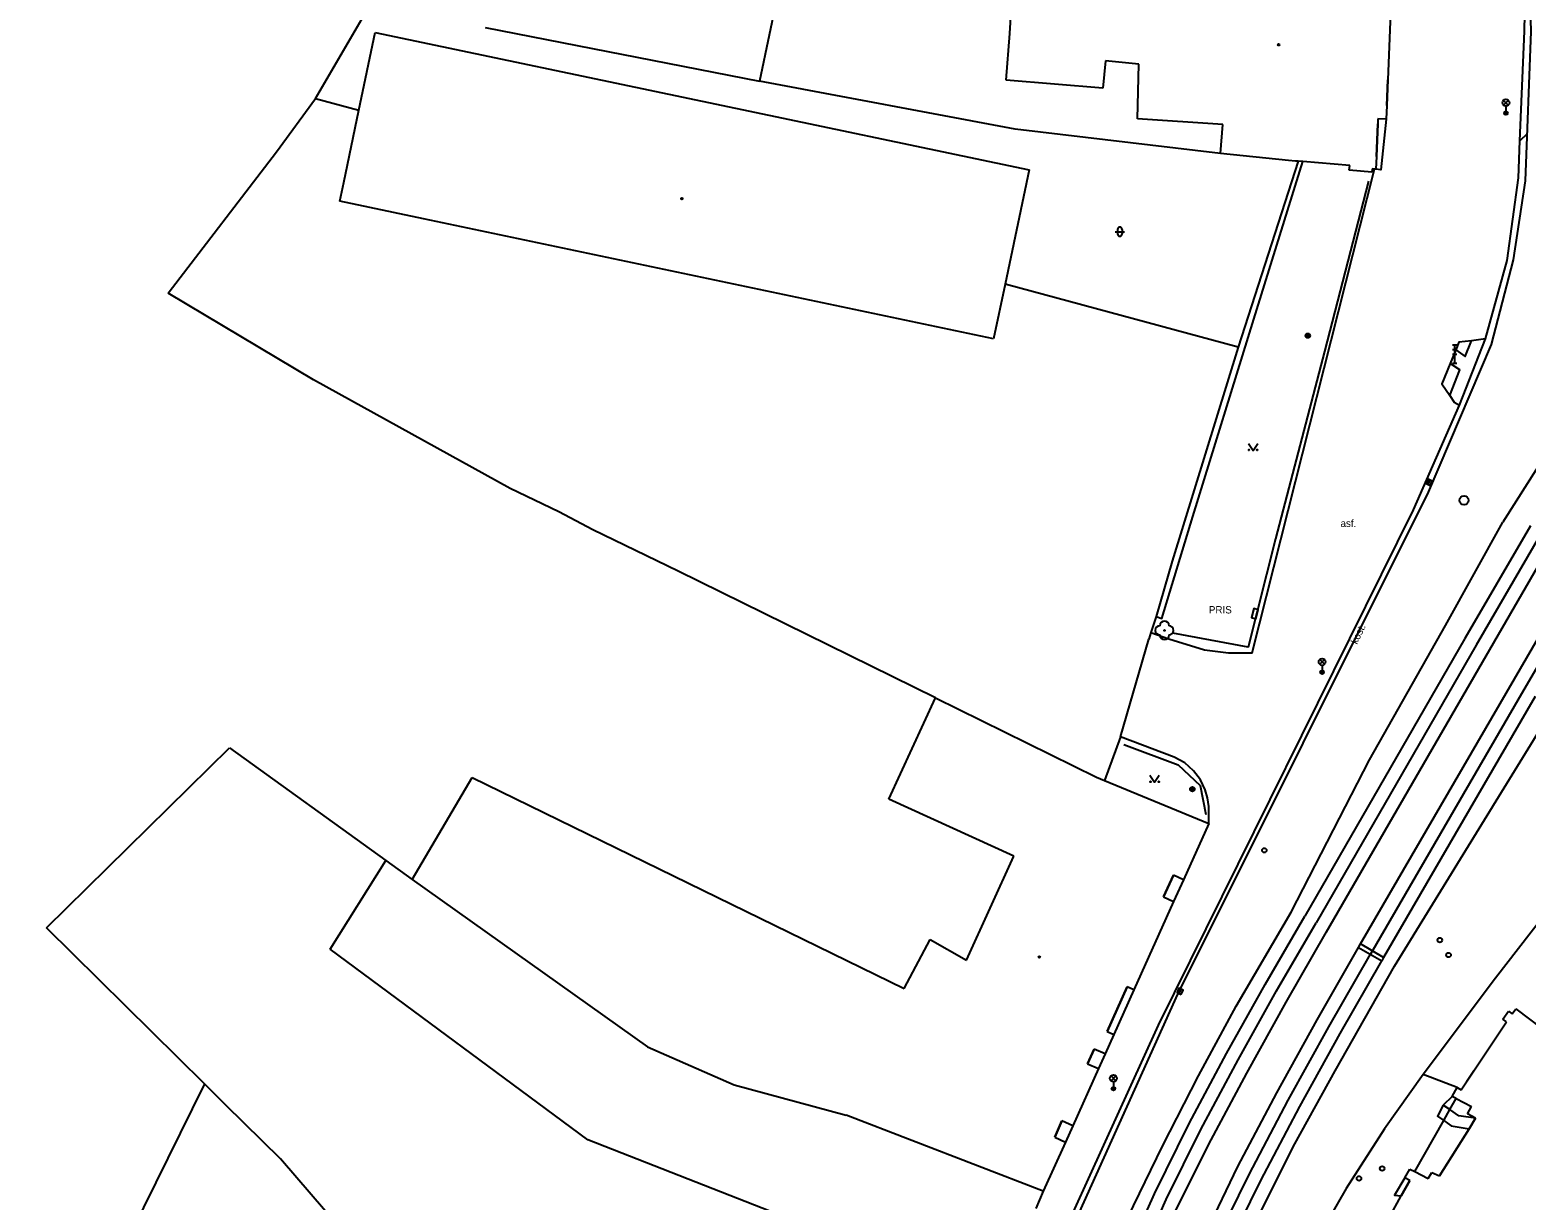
# Model space of a CAD drawing. Extents: x -599770 to -598493, y -1162076 to -1159209.
# Drawn here: x -599305.9 to -599224.4, y -1161384.7 to -1161321 of the extents above; entities that cross this region are included whole.
import ezdxf

# ---------------------------------------------------------------- set-up
doc = ezdxf.new("R2010")
doc.units = 0
doc.layers.add('Podklad', color=7, linetype='Continuous')

msp = doc.modelspace()

# ---------------------------------------------------------------- linework, layer by layer
at = {"layer": 'Podklad'}
for p, q in [((-599225.613, -1161325.11), (-599225.348, -1161324.845)), ((-599225.613, -1161324.845), (-599225.348, -1161325.11)), ((-599225.48, -1161325.165), (-599225.48, -1161325.54)), ((-599246.763, -1161331.998), (-599246.263, -1161331.998)), ((-599246.638, -1161331.873), (-599246.638, -1161332.123)), ((-599246.388, -1161331.873), (-599246.388, -1161332.123)), ((-599228.395, -1161338.16), (-599228.145, -1161338.16)), ((-599228.395, -1161338.41), (-599228.145, -1161338.41)), ((-599228.27, -1161339.16), (-599228.27, -1161338.16)), ((-599228.395, -1161338.66), (-599228.145, -1161338.66)), ((-599228.395, -1161339.16), (-599228.145, -1161339.16)), ((-599229.714, -1161345.763), (-599229.606, -1161345.537)), ((-599235.622, -1161355.56), (-599235.357, -1161355.295)), ((-599235.622, -1161355.295), (-599235.357, -1161355.56)), ((-599235.49, -1161355.615), (-599235.49, -1161355.99)), ((-599243.284, -1161373.483), (-599243.176, -1161373.257)), ((-599246.992, -1161378.24), (-599246.727, -1161377.975)), ((-599246.992, -1161377.975), (-599246.727, -1161378.24)), ((-599246.86, -1161378.295), (-599246.86, -1161378.67))]:
    msp.add_line(p, q, dxfattribs=at)
for points in [[(-599260.26, -1161446.97), (-599259.67, -1161436.44), (-599258.54, -1161422.55), (-599257.44, -1161411.89), (-599256.48, -1161405.74), (-599256.11, -1161403.52), (-599255.35, -1161401.18), (-599252.46, -1161393.72), (-599243.35, -1161373.53), (-599229.69, -1161346.19), (-599226.26, -1161338.15), (-599225.07, -1161333.53), (-599224.41, -1161329.22), (-599224.11, -1161321.1), (-599224.34, -1161312.95), (-599224.48, -1161311.25), (-599225.01, -1161307.91), (-599239.94, -1161263.56), (-599245.55, -1161247.67)], [(-599252.51, -1161321.21), (-599252.03, -1161313.5)], [(-599231.63, -1161316.88), (-599231.91, -1161323.72)], [(-599265.09, -1161318.77), (-599266.14, -1161323.8)], [(-599226.59, -1161337.83), (-599225.41, -1161333.57), (-599224.8, -1161329.06), (-599224.714, -1161327.043), (-599224.46, -1161321.08), (-599224.42, -1161318.31)], [(-599290.33, -1161324.75), (-599287.27, -1161319.51)], [(-599287.97, -1161325.38), (-599287.08, -1161321.15)], [(-599287.08, -1161321.15), (-599251.45, -1161328.63)], [(-599281.09, -1161320.87), (-599266.14, -1161323.8)], [(-599252.71, -1161323.75), (-599252.51, -1161321.21)], [(-599247.3, -1161322.7), (-599247.44, -1161324.19)], [(-599245.48, -1161322.87), (-599247.3, -1161322.7)], [(-599245.54, -1161325.85), (-599245.48, -1161322.87)], [(-599252.21, -1161326.42), (-599266.14, -1161323.8)], [(-599247.44, -1161324.19), (-599252.71, -1161323.75)], [(-599231.97, -1161325.12), (-599231.91, -1161323.72)], [(-599231.91, -1161323.72), (-599231.97, -1161325.12)], [(-599292.46, -1161327.64), (-599290.33, -1161324.75)], [(-599290.33, -1161324.75), (-599287.97, -1161325.38)], [(-599288.79, -1161329.32), (-599287.97, -1161325.38)], [(-599231.97, -1161325.12), (-599232, -1161325.87)], [(-599240.9, -1161326.16), (-599245.54, -1161325.85)], [(-599241.03, -1161327.74), (-599240.9, -1161326.16)], [(-599232, -1161325.87), (-599232.3, -1161328.63), (-599232.56, -1161328.59)], [(-599232.53, -1161327.91), (-599232.46, -1161326.12)], [(-599232.46, -1161326.12), (-599232.53, -1161327.91)], [(-599232.45, -1161325.85), (-599232.46, -1161326.12)], [(-599232, -1161325.87), (-599232.45, -1161325.85)], [(-599241.03, -1161327.74), (-599252.21, -1161326.42)], [(-599224.316, -1161326.675), (-599224.714, -1161327.043)], [(-599298.36, -1161335.34), (-599292.46, -1161327.64)], [(-599237.33, -1161328.12), (-599241.03, -1161327.74)], [(-599232.53, -1161327.91), (-599232.56, -1161328.59)], [(-599251.45, -1161328.63), (-599252.76, -1161334.86)], [(-599244.82, -1161353.83), (-599243.85, -1161354.17), (-599241.9, -1161354.77), (-599240.59, -1161354.93), (-599239.3, -1161354.93), (-599232.63, -1161328.59)], [(-599244.54, -1161352.96), (-599244.22, -1161353.06), (-599242.53, -1161347.51), (-599239.21, -1161336.77), (-599236.55, -1161328.18)], [(-599236.8, -1161328.16), (-599240.07, -1161338.28)], [(-599236.95, -1161328.15), (-599237.33, -1161328.12)], [(-599236.8, -1161328.16), (-599236.95, -1161328.15)], [(-599236.55, -1161328.18), (-599236.8, -1161328.16)], [(-599233.99, -1161328.39), (-599236.55, -1161328.18)], [(-599234.01, -1161328.64), (-599233.99, -1161328.39)], [(-599232.78, -1161328.75), (-599234.01, -1161328.64)], [(-599232.77, -1161328.58), (-599232.78, -1161328.75)], [(-599232.63, -1161328.59), (-599232.77, -1161328.58)], [(-599232.56, -1161328.59), (-599232.63, -1161328.59)], [(-599289.01, -1161330.34), (-599288.79, -1161329.32)], [(-599232.96, -1161329.25), (-599235.37, -1161338.53), (-599238.03, -1161348.72), (-599239.52, -1161354.62), (-599243.63, -1161353.87)], [(-599284.44, -1161331.3), (-599289.01, -1161330.34)], [(-599217.91, -1161330.77), (-599219.24, -1161335.28), (-599220.98, -1161339.65), (-599223.12, -1161343.84), (-599225.64, -1161347.81)], [(-599253.39, -1161337.83), (-599284.44, -1161331.3)], [(-599252.76, -1161334.86), (-599253.39, -1161337.83)], [(-599240.07, -1161338.28), (-599252.76, -1161334.86)], [(-599290.43, -1161340.06), (-599298.36, -1161335.34)], [(-599240.07, -1161338.28), (-599243.66, -1161349.94)], [(-599239.014, -1161385.727), (-599236.976, -1161381.672), (-599234.78, -1161377.7), (-599231.55, -1161372), (-599222.91, -1161357.95), (-599219.457, -1161352.277), (-599215.467, -1161346.967), (-599210.98, -1161342.07), (-599209.242, -1161340.985), (-599207.42, -1161340.046), (-599205.528, -1161339.259), (-599203.577, -1161338.631), (-599202.43, -1161338.36), (-599201.582, -1161338.165), (-599199.555, -1161337.864), (-599197.51, -1161337.73), (-599193.601, -1161337.831), (-599189.703, -1161338.151), (-599185.83, -1161338.69)], [(-599228.21, -1161338.43), (-599228.52, -1161339.17)], [(-599227.36, -1161337.94), (-599228.04, -1161338.02), (-599228.21, -1161338.43)], [(-599228.21, -1161338.43), (-599227.69, -1161338.79), (-599227.36, -1161337.94)], [(-599228.01, -1161341.44), (-599226.59, -1161337.83)], [(-599226.59, -1161337.83), (-599227.36, -1161337.94)], [(-599228.52, -1161339.17), (-599228.97, -1161340.28), (-599228.54, -1161340.92)], [(-599228.54, -1161340.92), (-599227.98, -1161339.52), (-599228.52, -1161339.17)], [(-599279.73, -1161345.99), (-599290.43, -1161340.06)], [(-599228.54, -1161340.92), (-599228.29, -1161341.29), (-599228.01, -1161341.44)], [(-599260.61, -1161447.02), (-599260.02, -1161436.42), (-599259.994, -1161436.099), (-599258.89, -1161422.52), (-599257.77, -1161411.86), (-599256.83, -1161405.69), (-599256.45, -1161403.44), (-599255.68, -1161401.06), (-599252.78, -1161393.59), (-599244.4, -1161375.21), (-599230.52, -1161347.14), (-599228.01, -1161341.44)], [(-599239.5, -1161343.535), (-599239.25, -1161343.91), (-599239, -1161343.535)], [(-599275.22, -1161348.23), (-599277.08, -1161347.26), (-599279.73, -1161345.99)], [(-599270.58, -1161350.49), (-599275.22, -1161348.23)], [(-599242.226, -1161377.966), (-599240.17, -1161374.17), (-599237.17, -1161369.06), (-599232.91, -1161360.76), (-599228.77, -1161353.44), (-599225.64, -1161347.81)], [(-599224.14, -1161348.01), (-599227.71, -1161354.16)], [(-599223.52, -1161348.37), (-599227.09, -1161354.52)], [(-599226.55, -1161355.09), (-599222.87, -1161348.73)], [(-599256.55, -1161357.39), (-599270.58, -1161350.49)], [(-599243.66, -1161349.94), (-599244.54, -1161352.96)], [(-599225.01, -1161356.35), (-599222.19, -1161351.51)], [(-599221.54, -1161351.88), (-599224.51, -1161356.95)], [(-599244.54, -1161352.96), (-599244.82, -1161353.83)], [(-599212.65, -1161353), (-599213.71, -1161354.36), (-599221.59, -1161366.91), (-599226.04, -1161372.65), (-599229.99, -1161377.9), (-599232.1, -1161380.86), (-599234.18, -1161384.1), (-599236.22, -1161387.65), (-599238.28, -1161391.75), (-599239.59, -1161395.19), (-599241.23, -1161400.43), (-599242.73, -1161406.61)], [(-599244.82, -1161353.83), (-599244.94, -1161354.19)], [(-599246.47, -1161359.51), (-599244.94, -1161354.19)], [(-599227.71, -1161354.16), (-599236.43, -1161369.27)], [(-599227.09, -1161354.52), (-599235.81, -1161369.63)], [(-599235.26, -1161370.12), (-599226.55, -1161355.09)], [(-599233.51, -1161370.99), (-599233.4, -1161370.79), (-599225.01, -1161356.35)], [(-599224.51, -1161356.95), (-599232.86, -1161371.35)], [(-599259.09, -1161362.91), (-599256.55, -1161357.39)], [(-599256.55, -1161357.39), (-599247.78, -1161361.7)], [(-599223.89, -1161357.31), (-599232.14, -1161371.53), (-599232.24, -1161371.71)], [(-599246.47, -1161359.51), (-599247.35, -1161361.88)], [(-599241.67, -1161364.23), (-599241.66, -1161363.31), (-599241.743, -1161362.828), (-599241.87, -1161362.4), (-599242.113, -1161361.859), (-599242.366, -1161361.525), (-599242.49, -1161361.36), (-599242.971, -1161360.928), (-599243.55, -1161360.61), (-599246.47, -1161359.51)], [(-599304.98, -1161369.91), (-599295.01, -1161360.1)], [(-599295.01, -1161360.1), (-599286.5, -1161366.24)], [(-599246.3, -1161359.92), (-599243.34, -1161361.03), (-599242.13, -1161362.16), (-599241.83, -1161363.73)], [(-599285.06, -1161367.27), (-599281.79, -1161361.73)], [(-599281.79, -1161361.73), (-599258.26, -1161373.22)], [(-599247.78, -1161361.7), (-599247.35, -1161361.88)], [(-599247.35, -1161361.88), (-599241.67, -1161364.23)], [(-599244.87, -1161361.605), (-599244.62, -1161361.98), (-599244.37, -1161361.605)], [(-599252.29, -1161366.01), (-599259.09, -1161362.91)], [(-599241.67, -1161364.23), (-599243.05, -1161367.29)], [(-599254.87, -1161371.68), (-599252.29, -1161366.01)], [(-599289.53, -1161371.07), (-599286.5, -1161366.24)], [(-599286.5, -1161366.24), (-599285.06, -1161367.27)], [(-599244.13, -1161368.23), (-599243.59, -1161367.05)], [(-599243.59, -1161367.05), (-599244.13, -1161368.23)], [(-599243.05, -1161367.29), (-599243.59, -1161367.05)], [(-599285.06, -1161367.27), (-599272.24, -1161376.4)], [(-599243.05, -1161367.29), (-599243.58, -1161368.48)], [(-599243.58, -1161368.48), (-599245.74, -1161373.29)], [(-599244.13, -1161368.23), (-599243.58, -1161368.48)], [(-599242.74, -1161380.56), (-599240.7, -1161376.76), (-599238.6, -1161373), (-599236.43, -1161369.27)], [(-599296.38, -1161378.4), (-599304.98, -1161369.91)], [(-599242.1, -1161380.89), (-599240.07, -1161377.1), (-599237.97, -1161373.35), (-599235.81, -1161369.63)], [(-599241.68, -1161381.73), (-599239.59, -1161377.83), (-599237.45, -1161373.96), (-599235.26, -1161370.12)], [(-599275.5, -1161381.46), (-599289.53, -1161371.07)], [(-599258.26, -1161373.22), (-599256.84, -1161370.55)], [(-599256.84, -1161370.55), (-599254.87, -1161371.68)], [(-599240.08, -1161382.91), (-599237.96, -1161378.9), (-599235.77, -1161374.92), (-599233.51, -1161370.99)], [(-599233.51, -1161370.99), (-599232.24, -1161371.71)], [(-599232.14, -1161371.53), (-599233.4, -1161370.79)], [(-599239.47, -1161383.34), (-599237.34, -1161379.3), (-599235.13, -1161375.31), (-599232.86, -1161371.35)], [(-599238.83, -1161383.67), (-599236.7, -1161379.64), (-599234.51, -1161375.66), (-599232.24, -1161371.71)], [(-599247.2, -1161375.55), (-599246.11, -1161373.12)], [(-599246.11, -1161373.12), (-599247.2, -1161375.55)], [(-599245.74, -1161373.29), (-599246.84, -1161375.72)], [(-599245.74, -1161373.29), (-599246.11, -1161373.12)], [(-599225.13, -1161374.6), (-599224.93, -1161374.32)], [(-599224.93, -1161374.32), (-599220.84, -1161377.42)], [(-599227.23, -1161377.7), (-599225.45, -1161375.03)], [(-599225.65, -1161374.89), (-599225.34, -1161374.45)], [(-599225.45, -1161375.03), (-599225.65, -1161374.89)], [(-599225.34, -1161374.45), (-599225.13, -1161374.6)], [(-599246.84, -1161375.72), (-599247.31, -1161376.78)], [(-599247.2, -1161375.55), (-599246.84, -1161375.72)], [(-599272.24, -1161376.4), (-599267.52, -1161378.46)], [(-599248.27, -1161377.32), (-599247.91, -1161376.52)], [(-599247.91, -1161376.52), (-599248.27, -1161377.32)], [(-599247.31, -1161376.78), (-599247.91, -1161376.52)], [(-599247.31, -1161376.78), (-599247.67, -1161377.58)], [(-599247.67, -1161377.58), (-599249.07, -1161380.69)], [(-599248.27, -1161377.32), (-599247.67, -1161377.58)], [(-599296.38, -1161378.4), (-599310.36, -1161406.7), (-599301.2, -1161426.79)], [(-599295.21, -1161379.56), (-599296.38, -1161378.4)], [(-599267.52, -1161378.46), (-599261.42, -1161380.12)], [(-599246.08, -1161385.69), (-599244.196, -1161381.806), (-599242.226, -1161377.966)], [(-599228.14, -1161378.61), (-599229.99, -1161377.9)], [(-599227.92, -1161378.73), (-599227.63, -1161378.29)], [(-599227.23, -1161377.7), (-599227.63, -1161378.29)], [(-599227.63, -1161378.29), (-599227.23, -1161377.7)], [(-599230.44, -1161383.19), (-599228.868, -1161380.409), (-599228.529, -1161379.809), (-599228.19, -1161379.21)], [(-599228.4, -1161379.1), (-599228.89, -1161379.56)], [(-599228.4, -1161379.1), (-599228.14, -1161378.61)], [(-599228.19, -1161379.21), (-599228.4, -1161379.1)], [(-599228.19, -1161379.21), (-599227.36, -1161379.65)], [(-599228.14, -1161378.61), (-599227.92, -1161378.73)], [(-599292.24, -1161382.49), (-599295.21, -1161379.56)], [(-599228.89, -1161379.56), (-599229.212, -1161380.168), (-599228.868, -1161380.409), (-599228.458, -1161380.696), (-599227.48, -1161380.85)], [(-599227.13, -1161380.28), (-599228.047, -1161380.142), (-599228.529, -1161379.809), (-599228.89, -1161379.56)], [(-599227.57, -1161380.05), (-599227.36, -1161379.65)], [(-599227.13, -1161380.28), (-599227.57, -1161380.05)], [(-599250.68, -1161384.26), (-599261.42, -1161380.12)], [(-599250.06, -1161381.31), (-599249.67, -1161380.43)], [(-599249.67, -1161380.43), (-599250.06, -1161381.31)], [(-599249.07, -1161380.69), (-599249.67, -1161380.43)], [(-599249.07, -1161380.69), (-599249.47, -1161381.58)], [(-599249.32, -1161396.32), (-599249.25, -1161396.12), (-599247.92, -1161392.28), (-599246.36, -1161388.3), (-599244.63, -1161384.39), (-599242.74, -1161380.56)], [(-599248.64, -1161396.54), (-599247.25, -1161392.53), (-599245.7, -1161388.58), (-599243.98, -1161384.7), (-599242.1, -1161380.89)], [(-599227.48, -1161380.85), (-599229.09, -1161383.42)], [(-599229.09, -1161383.42), (-599227.48, -1161380.85)], [(-599227.13, -1161380.28), (-599227.48, -1161380.85)], [(-599227.48, -1161380.85), (-599227.13, -1161380.28)], [(-599263.73, -1161386.07), (-599275.5, -1161381.46)], [(-599249.47, -1161381.58), (-599250.68, -1161384.26)], [(-599250.06, -1161381.31), (-599249.47, -1161381.58)], [(-599284.88, -1161391.05), (-599292.24, -1161382.49)], [(-599247.94, -1161396.76), (-599247.88, -1161396.58), (-599246.63, -1161392.9), (-599245.14, -1161389.11), (-599243.49, -1161385.38), (-599241.68, -1161381.73)], [(-599246.04, -1161397.35), (-599245.99, -1161397.19), (-599244.77, -1161393.65), (-599243.35, -1161390.01), (-599241.78, -1161386.43), (-599240.08, -1161382.91)], [(-599244.1, -1161393.96), (-599242.71, -1161390.36), (-599241.17, -1161386.81), (-599239.47, -1161383.34)], [(-599230.98, -1161383.53), (-599230.71, -1161383.05)], [(-599230.71, -1161383.05), (-599230.44, -1161383.19)], [(-599230.44, -1161383.19), (-599229.72, -1161383.57)], [(-599229.72, -1161383.57), (-599229.51, -1161383.23)], [(-599229.51, -1161383.23), (-599229.09, -1161383.42)], [(-599244.65, -1161397.84), (-599244.59, -1161397.66), (-599243.43, -1161394.21), (-599242.05, -1161390.63), (-599240.51, -1161387.11), (-599238.83, -1161383.67)], [(-599230.98, -1161383.53), (-599231.54, -1161384.47), (-599231.18, -1161384.51)], [(-599230.72, -1161383.68), (-599231.18, -1161384.51)], [(-599231.18, -1161384.51), (-599230.72, -1161383.68)], [(-599230.72, -1161383.68), (-599230.98, -1161383.53)], [(-599250.68, -1161384.26), (-599251.08, -1161385.2)], [(-599232.45, -1161386.83), (-599231.18, -1161384.51)]]:
    msp.add_lwpolyline(points, dxfattribs=at)
for points in [[(-599229.601, -1161345.817), (-599229.493, -1161345.591), (-599229.718, -1161345.483), (-599229.827, -1161345.709)], [(-599239.103, -1161353.074), (-599238.975, -1161352.59), (-599239.217, -1161352.526), (-599239.344, -1161353.01)], [(-599243.171, -1161373.537), (-599243.063, -1161373.311), (-599243.289, -1161373.203), (-599243.397, -1161373.429)]]:
    msp.add_lwpolyline(points, close=True, dxfattribs=at)
for centre, radius in [((-599237.86, -1161321.82), 0.045), ((-599237.86, -1161321.82), 0.0199), ((-599225.48, -1161324.977), 0.188), ((-599225.48, -1161325.54), 0.1), ((-599225.48, -1161325.54), 0.0723), ((-599225.48, -1161325.54), 0.0438), ((-599270.37, -1161330.2), 0.045), ((-599270.37, -1161330.2), 0.0199), ((-599236.27, -1161337.66), 0.125), ((-599236.27, -1161337.66), 0.1), ((-599236.27, -1161337.66), 0.075), ((-599236.27, -1161337.66), 0.05), ((-599236.27, -1161337.66), 0.025), ((-599239.475, -1161343.885), 0.025), ((-599239.025, -1161343.885), 0.025), ((-599227.76, -1161346.63), 0.25), ((-599244.08, -1161353.71), 0.025), ((-599235.49, -1161355.427), 0.188), ((-599235.49, -1161355.99), 0.1), ((-599235.49, -1161355.99), 0.0723), ((-599235.49, -1161355.99), 0.0438), ((-599244.845, -1161361.955), 0.025), ((-599244.395, -1161361.955), 0.025), ((-599242.56, -1161362.36), 0.125), ((-599242.56, -1161362.36), 0.1), ((-599242.56, -1161362.36), 0.075), ((-599242.56, -1161362.36), 0.05), ((-599242.56, -1161362.36), 0.025), ((-599238.64, -1161365.69), 0.125), ((-599229.08, -1161370.58), 0.125), ((-599250.9, -1161371.5), 0.045), ((-599250.9, -1161371.5), 0.0199), ((-599228.6, -1161371.39), 0.125), ((-599246.86, -1161378.108), 0.188), ((-599246.86, -1161378.67), 0.1), ((-599246.86, -1161378.67), 0.0723), ((-599246.86, -1161378.67), 0.0438), ((-599232.22, -1161383.02), 0.125), ((-599233.48, -1161383.56), 0.125)]:
    msp.add_circle(centre, radius, dxfattribs=at)
for centre, radius, start, end in [((-599246.513, -1161331.873), 0.125, 0, 180), ((-599246.513, -1161332.123), 0.125, 180, 0), ((-599244.33, -1161353.71), 0.25, 90, 270), ((-599244.08, -1161353.46), 0.25, 0, 180), ((-599244.08, -1161353.96), 0.25, 180, 0), ((-599243.83, -1161353.71), 0.25, 270, 90)]:
    msp.add_arc(centre, radius, start, end, dxfattribs=at)

# ---------------------------------------------------------------- texts
for s, p in [('asf.', (-599234.49, -1161348.08)), ('PRIS', (-599241.66, -1161352.79))]:
    msp.add_text(s, height=0.4, dxfattribs=at).set_placement(p)
msp.add_text('kost.', height=0.4, rotation=64.61, dxfattribs=at).set_placement((-599233.59, -1161354.5))

doc.saveas('drawing.dxf')
